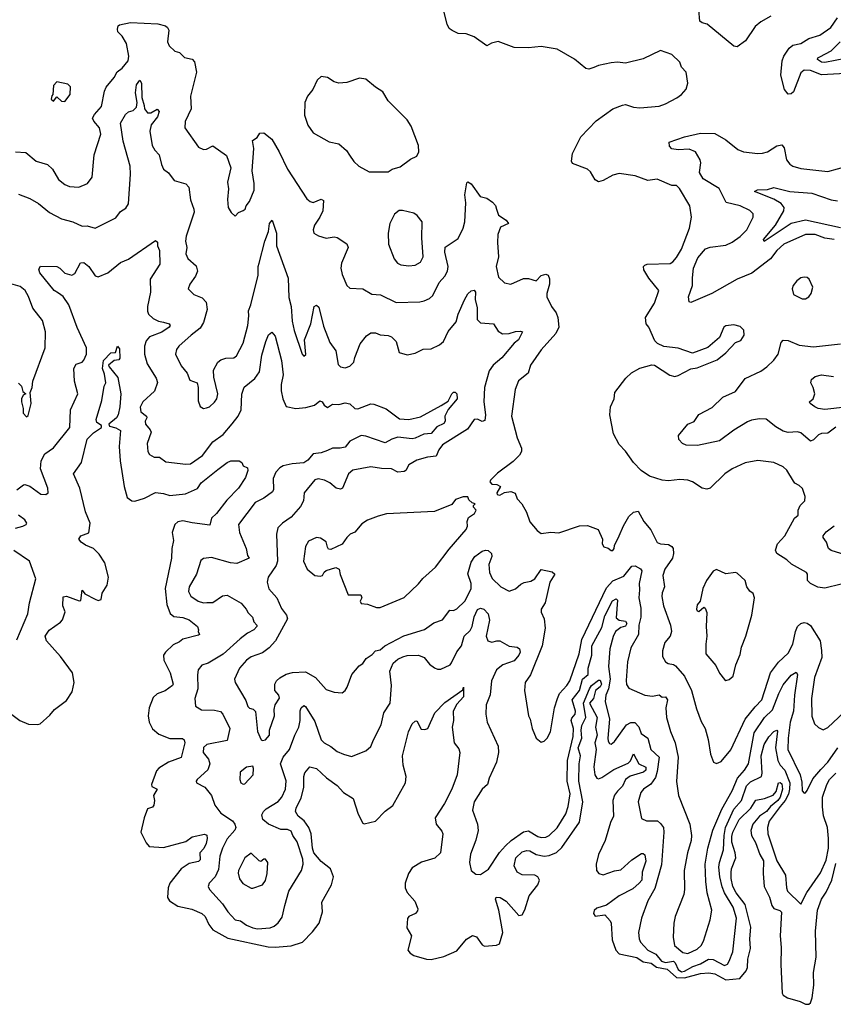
# Model space of a CAD drawing. Extents: x 2199565 to 2323334, y 894172 to 1018966.
# Tile 436 of 440: x 2310892 to 2315999, y 1008215 to 1014394. Entities that reach past the tile are written whole.
import ezdxf

# ---------------------------------------------------------------- set-up
doc = ezdxf.new("R2010")
doc.units = 0

msp = doc.modelspace()

# ---------------------------------------------------------------- linework, layer by layer
at = {"layer": '0CON10XD'}
for points in [[(2316048.7, 1010851.3), (2315945, 1010825.5), (2315902.5, 1010832.5), (2315855.6, 1010855.6), (2315836, 1010875), (2315836.5, 1010915), (2315830.8, 1010925), (2315736.4, 1010976.4), (2315708, 1011005), (2315644.5, 1011045), (2315635.6, 1011065), (2315647.8, 1011105), (2315695, 1011154.4), (2315754.6, 1011265.4), (2315778, 1011285), (2315779.2, 1011315), (2315790, 1011345), (2315821.1, 1011375), (2315822.3, 1011402.3), (2315805, 1011452.5), (2315785, 1011471.2), (2315756.7, 1011485), (2315748.6, 1011498.6), (2315706.8, 1011566.8), (2315685, 1011587.5), (2315625, 1011614.2), (2315525, 1011628.6), (2315445, 1011612.5), (2315364.5, 1011575.5), (2315317.5, 1011545), (2315225, 1011454.2), (2315205, 1011447.1), (2315176.7, 1011455), (2315115, 1011492.9), (2315085, 1011504.2), (2315035, 1011508.6), (2314965, 1011501.1), (2314924.6, 1011504.6), (2314845, 1011528.9), (2314792.9, 1011565), (2314745.2, 1011615.2), (2314695.3, 1011685.3), (2314655, 1011727.1), (2314618.8, 1011795), (2314595.6, 1011915), (2314600, 1011965), (2314624, 1012015), (2314626.7, 1012055), (2314696.6, 1012143.4), (2314732.5, 1012177.5), (2314785, 1012207.3), (2314858.8, 1012228.8), (2314875.5, 1012225.5), (2314972.4, 1012162.4), (2315005, 1012155.8), (2315025, 1012160.8), (2315105, 1012203.8), (2315145, 1012210), (2315269.7, 1012260.3), (2315325, 1012304.2), (2315385, 1012368), (2315418.8, 1012381.2), (2315440, 1012415), (2315438, 1012445), (2315415, 1012468), (2315375, 1012480), (2315325, 1012472.2), (2315310.8, 1012465), (2315285, 1012400), (2315212.3, 1012337.7), (2315115, 1012301.2), (2315025, 1012332), (2314935, 1012342.9), (2314895, 1012361.4), (2314878.8, 1012378.8), (2314841.1, 1012465), (2314825, 1012486), (2314820.5, 1012525), (2314876.4, 1012615), (2314903.1, 1012695), (2314841.1, 1012771.1), (2314810.6, 1012825), (2314807.5, 1012845), (2314815.6, 1012854.4), (2314831.2, 1012858.8), (2314975, 1012864.7), (2314992.2, 1012875), (2315015, 1012902.2), (2315045, 1012954.3), (2315096.5, 1013085), (2315109.1, 1013155), (2315097.8, 1013225), (2315032.5, 1013335), (2315015, 1013352.5), (2314985, 1013354.4), (2314892.7, 1013392.7), (2314835, 1013384.5), (2314754.6, 1013414.6), (2314655, 1013428.9), (2314615, 1013418.6), (2314555, 1013384.3), (2314525, 1013376.2), (2314505, 1013390), (2314475, 1013440), (2314455, 1013456.2), (2314361.4, 1013491.4), (2314355.9, 1013505.9), (2314360.8, 1013555), (2314415, 1013658), (2314511.4, 1013758.6), (2314616, 1013835), (2314675, 1013857.5), (2314695, 1013860.8), (2314745, 1013844.4), (2314785, 1013841.1), (2314905, 1013851.4), (2314945, 1013865.8), (2315017, 1013903), (2315046.7, 1013925), (2315075, 1013957.5), (2315086.2, 1013995), (2315076, 1014065), (2315046.7, 1014095), (2315035, 1014127.5), (2314985.8, 1014175.8), (2314915, 1014200), (2314805, 1014148), (2314695, 1014121.2), (2314645, 1014127.5), (2314605, 1014124.2), (2314525, 1014107.5), (2314496.7, 1014093.3), (2314465, 1014082.5), (2314445, 1014088.6), (2314375, 1014145.6), (2314265, 1014209.4), (2314165, 1014226.2), (2314085, 1014216.4), (2313995, 1014219.2), (2313895, 1014257.1), (2313854.2, 1014245.8), (2313825, 1014230), (2313745, 1014285.8), (2313695, 1014304.3), (2313645, 1014307.1), (2313605.5, 1014325.5), (2313588.3, 1014338.3), (2313576, 1014365), (2313538, 1014515)], [(2315606, 1014416), (2315545, 1014381.1), (2315508.1, 1014351.9), (2315448.1, 1014261.9), (2315395, 1014222.9), (2315375, 1014228), (2315206.6, 1014366.6), (2315175, 1014374.2), (2315160.8, 1014385), (2315155.7, 1014455)], [(2316075, 1014057.1), (2315925, 1014048.3), (2315855, 1014075.4), (2315815, 1014076.2), (2315795, 1014060.8), (2315749.4, 1013940.6), (2315735, 1013927.8), (2315715, 1013925.6), (2315691.5, 1013955), (2315669.7, 1014045), (2315677.9, 1014135), (2315687.8, 1014165), (2315721.2, 1014215), (2315745, 1014234), (2315795, 1014244.7), (2315845, 1014275.4), (2315915, 1014296.7), (2315983.1, 1014345), (2316026, 1014405)], [(2310865.6, 1013564.4), (2310929.7, 1013559.7), (2310995, 1013507.1), (2311066, 1013486), (2311098.6, 1013455), (2311135, 1013391.2), (2311175, 1013359.2), (2311205, 1013348.1), (2311263.2, 1013343.2), (2311317.5, 1013365), (2311347.5, 1013405), (2311359.5, 1013545), (2311401.2, 1013675), (2311392.1, 1013715), (2311356.6, 1013756.6), (2311349.5, 1013775), (2311361.9, 1013798.1), (2311405, 1013848.6), (2311424.7, 1013945.3), (2311435, 1013970), (2311485, 1014030.8), (2311503.6, 1014066.4), (2311535, 1014090.4), (2311572.5, 1014135), (2311576.3, 1014165), (2311561.9, 1014245), (2311535, 1014290), (2311508, 1014318), (2311505.8, 1014335), (2311510, 1014355), (2311518.6, 1014361.4), (2311587, 1014377), (2311758.7, 1014368.7), (2311807.5, 1014355), (2311820.6, 1014345), (2311827.8, 1014327.8), (2311820, 1014255), (2311829.8, 1014229.8), (2311865, 1014196), (2311895, 1014188), (2311926.8, 1014156.8), (2311975, 1014145.8), (2311990, 1014130), (2312001.8, 1014065), (2311963.5, 1013915), (2311968.4, 1013835), (2311930.6, 1013755), (2311929.2, 1013715), (2312015, 1013593.8), (2312045, 1013580), (2312065, 1013580.8), (2312105, 1013602.9), (2312190.8, 1013540.8), (2312218, 1013465), (2312196.2, 1013375), (2312202.3, 1013332.3), (2312196.2, 1013265), (2312201.2, 1013215), (2312220, 1013185), (2312245, 1013160), (2312265.9, 1013184.1), (2312295, 1013196.7), (2312306.7, 1013205), (2312313.3, 1013225), (2312335, 1013253.3), (2312363.9, 1013323.9), (2312364.2, 1013365), (2312351.4, 1013445), (2312361.2, 1013585), (2312353.8, 1013635), (2312382.5, 1013655), (2312398.8, 1013681.2), (2312425, 1013684), (2312475.5, 1013645), (2312521.5, 1013565), (2312572.2, 1013455), (2312695, 1013270), (2312715, 1013253.1), (2312735, 1013246.9), (2312785, 1013267.1), (2312798.9, 1013258.9), (2312794.3, 1013195), (2312775, 1013154.2), (2312741.4, 1013105), (2312733.3, 1013075), (2312737.5, 1013055), (2312767.5, 1013037.5), (2312815, 1013022.5), (2312865, 1013032), (2312885, 1013028), (2312945, 1012988), (2312952.9, 1012965), (2312911.8, 1012865)], [(2316075, 1014149.8), (2315945, 1014125.3), (2315925, 1014128), (2315899.4, 1014145), (2315900.8, 1014155), (2315915, 1014161.5), (2315985, 1014198.1), (2316042.5, 1014255)], [(2313085, 1013438.8), (2313205, 1013440), (2313230, 1013455), (2313279.7, 1013470.3), (2313345, 1013518.8), (2313385, 1013536.7), (2313398, 1013565), (2313396.2, 1013605), (2313350, 1013725), (2313325, 1013766.2), (2313205.8, 1013885), (2313172.1, 1013942.1), (2313125, 1013971.2), (2313065, 1014020), (2313025, 1014026), (2312945, 1014000.8), (2312895, 1013995.7), (2312865, 1014004.4), (2312825, 1014030.8), (2312785, 1014037.5), (2312759.2, 1014015), (2312732, 1013955), (2312697.5, 1013915), (2312681.4, 1013875), (2312678.6, 1013795), (2312701.1, 1013731.1), (2312735, 1013683.3), (2312835, 1013626.7), (2312895.7, 1013615.7), (2312942.7, 1013572.7), (2312963, 1013543), (2312988.8, 1013505), (2313020, 1013475), (2313085, 1013438.8)], [(2310885, 1013298), (2310955, 1013272.5), (2311009.5, 1013239.5), (2311079.4, 1013185), (2311154.3, 1013144.3), (2311225, 1013125.6), (2311285, 1013098.6), (2311315, 1013100), (2311365, 1013085.7), (2311495, 1013149.5), (2311525, 1013189.5), (2311558.9, 1013211.1), (2311575, 1013238.8), (2311588.4, 1013425), (2311584.7, 1013474.7), (2311541.5, 1013631.5), (2311524.4, 1013745), (2311555, 1013798.8), (2311575, 1013815.8), (2311605, 1013823.3), (2311625, 1013846), (2311629.2, 1013875), (2311618.7, 1013935), (2311625.3, 1013985), (2311645, 1014013.5), (2311657.1, 1013995), (2311657.6, 1013905), (2311672.2, 1013855), (2311675.9, 1013835), (2311695, 1013808.8), (2311715, 1013810.3), (2311755, 1013833.1), (2311768.3, 1013818.3), (2311757.5, 1013785), (2311717.5, 1013735), (2311708.8, 1013695), (2311722.9, 1013605), (2311739.3, 1013575), (2311767.5, 1013545), (2311781.5, 1013485), (2311795, 1013456), (2311825, 1013432), (2311860.8, 1013385), (2311934.6, 1013364.6), (2311953.4, 1013343.4), (2311963.5, 1013263.5), (2311985.6, 1013205.6), (2311986.8, 1013186.8), (2311936.4, 1013035), (2311933.5, 1013005), (2311941.1, 1012965), (2311935.6, 1012925), (2311946.9, 1012895), (2311998.6, 1012848.6), (2312007.8, 1012815), (2311996.4, 1012783.6), (2311959.2, 1012735), (2311950, 1012705), (2311985, 1012668.6), (2312037.9, 1012647.9), (2312061.7, 1012621.7), (2312067.9, 1012575), (2312045.8, 1012494.2), (2312025, 1012457.3), (2311967.8, 1012415), (2311890, 1012345), (2311875.6, 1012324.4), (2311870.6, 1012295), (2311905, 1012221.2), (2311944, 1012175), (2311960.9, 1012130.9), (2312005.9, 1012115.9), (2312012.5, 1012085), (2312011.2, 1012001.2), (2312025.7, 1011965.7), (2312045, 1011953.8), (2312065, 1011958), (2312082.5, 1011965), (2312115, 1011993.8), (2312129.2, 1012015), (2312135.7, 1012045), (2312110.7, 1012150.7), (2312108.9, 1012195), (2312136.2, 1012243.8), (2312155, 1012258.6), (2312185, 1012269.4), (2312235, 1012272.5), (2312253.8, 1012285), (2312295.6, 1012365), (2312324.6, 1012475), (2312330.5, 1012535), (2312327.1, 1012567.1), (2312343.6, 1012605), (2312388.9, 1012791.1), (2312388, 1012845), (2312394.6, 1012865), (2312430.6, 1013005), (2312454.6, 1013065.4), (2312460.6, 1013115), (2312476.7, 1013135), (2312502.9, 1013055), (2312503.8, 1012975), (2312577.3, 1012772.7), (2312580.7, 1012650.7), (2312595.3, 1012595), (2312603, 1012503), (2312615, 1012443.3), (2312664.3, 1012295), (2312675, 1012283.3), (2312687.5, 1012292.5), (2312678.6, 1012385), (2312719.2, 1012485), (2312740.9, 1012595), (2312755, 1012603.1), (2312768.9, 1012588.9), (2312798.3, 1012471.7), (2312838.3, 1012368.3), (2312875.4, 1012315), (2312890.8, 1012230.8), (2312905.7, 1012215.7), (2312935, 1012209.2), (2312965, 1012219.2), (2312990, 1012245), (2312995.8, 1012275), (2313029.8, 1012360.2), (2313069.1, 1012410.9), (2313095, 1012428), (2313125, 1012429.2), (2313155, 1012415.7), (2313205, 1012412.5), (2313225, 1012404), (2313254.5, 1012374.5), (2313273.8, 1012305), (2313325, 1012290), (2313375, 1012301.1), (2313425, 1012326.5), (2313475, 1012328.5), (2313526.7, 1012353.3), (2313551.1, 1012375), (2313582.4, 1012437.6), (2313631.9, 1012498.1), (2313643.2, 1012546.8), (2313684, 1012636), (2313705, 1012673.3), (2313725, 1012693.3), (2313745, 1012696), (2313752, 1012685), (2313751.1, 1012638.9), (2313763.2, 1012585), (2313763.3, 1012513.3), (2313785, 1012491.4), (2313865, 1012485.8), (2313895, 1012438.8), (2313921.7, 1012421.7), (2313965, 1012425.5), (2314005, 1012437.9), (2314035, 1012440), (2314047.5, 1012435), (2314022.9, 1012385), (2313995, 1012363.3), (2313917.6, 1012272.4), (2313864.2, 1012225), (2313839.5, 1012190.5), (2313809.1, 1012085), (2313804.6, 1011995.4), (2313814.7, 1011915), (2313810.7, 1011879.3), (2313795, 1011873.3), (2313765, 1011886.7), (2313745, 1011884.2), (2313701.9, 1011825), (2313546.2, 1011725), (2313523.8, 1011695), (2313505.7, 1011654.3), (2313451.9, 1011648.1), (2313385, 1011630.4), (2313335, 1011601.4), (2313315.7, 1011565), (2313305, 1011557.8), (2313265, 1011554.6), (2313225, 1011575.4), (2313162, 1011578), (2313095, 1011588.8), (2312982.6, 1011567.4), (2312956.3, 1011543.6), (2312918.1, 1011455), (2312905, 1011447.1), (2312878.8, 1011455), (2312838.3, 1011488.3), (2312805, 1011504.5), (2312765, 1011511.8), (2312745, 1011505.4), (2312677.5, 1011425), (2312672.3, 1011375), (2312655, 1011340), (2312595, 1011272.2), (2312541.4, 1011235), (2312512.9, 1011205), (2312503.5, 1011165), (2312510.3, 1010995), (2312501.5, 1010968.5), (2312451.9, 1010895), (2312445.7, 1010865), (2312455, 1010823.3), (2312505, 1010766), (2312535, 1010698.8), (2312567, 1010657), (2312572, 1010635), (2312497.3, 1010495), (2312457.9, 1010452.1), (2312415, 1010420.5), (2312344.7, 1010395.3), (2312315, 1010374.3), (2312271.8, 1010325), (2312239.4, 1010255), (2312244.5, 1010234.5), (2312311.4, 1010121.4), (2312324, 1010084), (2312334, 1010074), (2312357.6, 1010067.6), (2312371.8, 1010051.8), (2312385, 1009927.5), (2312407.5, 1009875), (2312415, 1009870), (2312435, 1009873.8), (2312460.6, 1009905), (2312459.2, 1009935), (2312491.2, 1010025), (2312488.8, 1010065), (2312495.9, 1010094.1), (2312523.6, 1010136.4), (2312519.2, 1010155), (2312492.9, 1010185), (2312492.5, 1010225), (2312503.6, 1010245), (2312525, 1010263.8), (2312565, 1010286.4), (2312605, 1010297.9), (2312685, 1010301.3), (2312747.8, 1010265), (2312815, 1010190), (2312865, 1010173.8), (2312915, 1010170), (2312935, 1010183.3), (2312948, 1010205), (2312976, 1010285), (2313021.9, 1010338.1), (2313045, 1010353.8), (2313066, 1010385), (2313105, 1010409.4), (2313125, 1010432.5), (2313155, 1010439.2), (2313183.8, 1010465), (2313302.5, 1010527.5), (2313432.7, 1010567.3), (2313491.7, 1010608.3), (2313545, 1010628.8), (2313591.7, 1010688.3), (2313615, 1010686), (2313635, 1010695.8), (2313685.6, 1010745), (2313726.8, 1010823.2), (2313726.4, 1010855), (2313705.5, 1010915.5), (2313725, 1010990), (2313748.5, 1011025), (2313795, 1011059.2), (2313815, 1011065.5), (2313832.9, 1011062.9), (2313853.4, 1011043.4), (2313855.6, 1011025), (2313836.4, 1010975), (2313840.4, 1010925), (2313857.7, 1010887.7), (2313911.4, 1010835), (2313965, 1010806.7), (2314005, 1010822.5), (2314037.5, 1010852.5), (2314058.9, 1010861.1), (2314099.5, 1010870.5), (2314125.3, 1010884.7), (2314165, 1010943.3), (2314235, 1010930), (2314251.8, 1010915), (2314218.9, 1010865), (2314191.2, 1010735), (2314165.5, 1010694.5), (2314165.6, 1010675), (2314183.5, 1010635), (2314190.4, 1010575), (2314171.8, 1010465), (2314097.8, 1010282.2), (2314065.6, 1010235), (2314061.4, 1010185), (2314085.5, 1010025.5), (2314095.6, 1010005), (2314108.6, 1009945), (2314134.3, 1009884.3), (2314165, 1009860), (2314185, 1009866.7), (2314203.8, 1009885), (2314222.9, 1009925), (2314248.6, 1010075), (2314266.8, 1010133.2), (2314279.4, 1010165), (2314325.4, 1010215), (2314344.6, 1010245), (2314403.4, 1010415), (2314420.5, 1010505), (2314575, 1010828.2), (2314615, 1010873.5), (2314685, 1010901.5), (2314735, 1010965.5), (2314755, 1010966.5), (2314787.8, 1010947.8), (2314796.7, 1010935), (2314779.7, 1010855), (2314783.4, 1010815), (2314778.7, 1010765), (2314790.8, 1010700.8), (2314791.1, 1010645), (2314779.1, 1010595), (2314776.1, 1010535), (2314727.3, 1010452.7), (2314707.8, 1010365), (2314698, 1010248), (2314701.5, 1010221.5), (2314715, 1010198.8), (2314815, 1010154.5), (2314865, 1010149.1), (2314905, 1010156.4), (2314925, 1010142.5), (2314945, 1010144.2), (2314957.5, 1010125), (2314947.7, 1010075), (2314951.2, 1010015), (2314976.7, 1009926.7), (2315006.2, 1009855), (2315025.3, 1009765.3), (2315013.8, 1009613.8), (2315026.7, 1009525), (2315098.2, 1009345), (2315109.5, 1009275), (2315107.4, 1009242.6), (2315083.3, 1009165), (2315063.6, 1009055), (2315065.5, 1008935), (2315060.5, 1008905), (2315006.7, 1008765), (2314998.9, 1008725), (2314993, 1008637), (2315003.1, 1008585), (2315055, 1008540.9), (2315085, 1008533.8), (2315145, 1008560.5), (2315169.5, 1008585), (2315185, 1008612), (2315225.9, 1008744.1), (2315236, 1008805), (2315206.2, 1008915), (2315198.9, 1008985), (2315195.3, 1009095), (2315210.8, 1009195), (2315242, 1009308), (2315299.9, 1009440.1), (2315363.8, 1009555), (2315397.8, 1009635), (2315441.8, 1009685)], [(2311175, 1013881.2), (2311208.8, 1013925), (2311211.7, 1013971.7), (2311195, 1013990), (2311125, 1014003.3), (2311105, 1013980), (2311100, 1013925), (2311093, 1013917), (2311090, 1013895), (2311105, 1013882.5), (2311125, 1013910), (2311155, 1013883.3), (2311175, 1013881.2)], [(2316005, 1013015.3), (2315945, 1013021.9), (2315885, 1013046.3), (2315825.3, 1013045.3), (2315688.2, 1012985), (2315645, 1012944.5), (2315605, 1012892.9), (2315486.6, 1012803.4), (2315395.8, 1012765), (2315235.7, 1012675), (2315105, 1012620), (2315094.1, 1012624.1), (2315089.2, 1012655), (2315115.8, 1012725.8), (2315114.4, 1012774.4), (2315121.8, 1012835), (2315149.5, 1012900.5), (2315196.2, 1012955), (2315225, 1012965.6), (2315325, 1012978.8), (2315365, 1012998.2), (2315415, 1013033.4), (2315456.8, 1013075), (2315495.6, 1013155), (2315495.6, 1013175), (2315475, 1013196.2), (2315414.2, 1013225), (2315327.3, 1013247.3), (2315282.5, 1013335), (2315181.2, 1013395), (2315159.6, 1013435), (2315167.7, 1013495), (2315164, 1013514), (2315133.3, 1013565), (2315095, 1013581.1), (2315025, 1013576.5), (2314985, 1013584.2), (2314971.2, 1013601.2), (2314968.8, 1013625), (2315065, 1013658.5), (2315165, 1013681.9), (2315255, 1013678.8), (2315325, 1013640.6), (2315399.8, 1013579.8), (2315434.3, 1013565.7), (2315525, 1013554.6), (2315555, 1013557.3), (2315585, 1013564.5), (2315645, 1013603.1), (2315675, 1013609.2), (2315689.8, 1013589.8), (2315705, 1013513.8), (2315725, 1013487.5), (2315745, 1013474.5), (2315795, 1013459.5), (2315965, 1013442.2), (2316085, 1013475.5)], [(2312911.8, 1012865), (2312908.2, 1012835), (2312916.5, 1012795), (2312945, 1012726.7), (2312965, 1012708.8), (2313045, 1012705.8), (2313101.3, 1012671.3), (2313156.4, 1012666.4), (2313255, 1012620), (2313402.7, 1012622.7), (2313430.9, 1012629.1), (2313463.8, 1012645), (2313485, 1012664), (2313524.5, 1012745), (2313561.1, 1012785), (2313577.8, 1012815), (2313581.1, 1012845), (2313559.6, 1012935), (2313562.9, 1012967.1), (2313645, 1013021.4), (2313675.4, 1013085), (2313685.5, 1013125), (2313691.6, 1013245), (2313685.4, 1013295), (2313698.8, 1013371.2), (2313705, 1013375.7), (2313725, 1013362.9), (2313781.4, 1013285), (2313825, 1013272.9), (2313859.5, 1013249.5), (2313878.5, 1013228.5), (2313884.2, 1013205.8), (2313897.8, 1013167.8), (2313946, 1013135), (2313960, 1013115), (2313908.9, 1013091.1), (2313892.7, 1013045), (2313890.4, 1012995), (2313898.2, 1012905), (2313883.4, 1012845), (2313897.9, 1012777.9), (2313935, 1012742.9), (2313975, 1012733.3), (2314055, 1012770), (2314085, 1012770), (2314134.2, 1012755.8), (2314165, 1012788.6), (2314195, 1012796.2), (2314210, 1012790), (2314217.8, 1012767.8), (2314218.1, 1012735), (2314200.5, 1012675), (2314201.5, 1012655), (2314230, 1012595), (2314260, 1012555), (2314269.6, 1012525), (2314275.6, 1012465), (2314257.3, 1012425), (2314165, 1012322.2), (2314097.7, 1012225), (2314082.9, 1012175), (2314023.4, 1012126.6), (2314002.7, 1012072.7), (2313978.1, 1011905), (2314015, 1011770), (2314041.4, 1011705), (2314042.5, 1011685), (2314029.3, 1011660.7), (2313988.9, 1011621.1), (2313891.2, 1011548.8), (2313847.5, 1011505), (2313843, 1011493), (2313855, 1011480), (2313886.4, 1011476.4), (2313910, 1011465), (2313887.5, 1011425), (2313890, 1011415), (2313905, 1011410), (2313935, 1011427.5), (2313975, 1011433.3), (2314001.7, 1011421.7), (2314015, 1011387.5), (2314044, 1011355), (2314072.7, 1011302.7), (2314095, 1011242.5), (2314139.1, 1011189.1), (2314165, 1011169.2), (2314225, 1011176.9), (2314275, 1011172.9), (2314405, 1011218.6), (2314455, 1011218.8), (2314523.9, 1011193.9), (2314550, 1011135), (2314547.5, 1011105), (2314557.5, 1011085), (2314585, 1011077.5), (2314605, 1011063.3), (2314615, 1011063.3), (2314623.3, 1011075), (2314625.8, 1011095), (2314655.5, 1011154.5), (2314682.1, 1011217.9), (2314715, 1011276), (2314745, 1011304.2), (2314775, 1011308.8), (2314810, 1011245), (2314852.7, 1011192.7), (2314893.8, 1011113.8), (2314915, 1011105.5), (2314965, 1011100), (2314985, 1011088.1), (2314992.9, 1011075), (2314996.7, 1011045), (2314988.7, 1011015), (2314940.6, 1010945), (2314928.6, 1010905), (2314940, 1010835), (2314923.8, 1010796.2), (2314922.7, 1010775), (2314933.8, 1010715), (2314977.1, 1010595), (2314983.9, 1010555), (2314974.7, 1010525.3), (2314941.1, 1010485), (2314927.6, 1010432.4), (2314927.6, 1010397.6), (2314946, 1010365), (2314962.9, 1010352.9), (2314995, 1010347.8), (2315009.1, 1010339.1), (2315064.6, 1010274.6), (2315109.5, 1010185), (2315139.8, 1010069.8), (2315169.8, 1009989.8), (2315194.3, 1009945), (2315214.1, 1009875.9), (2315228.8, 1009785), (2315247.5, 1009735), (2315265, 1009726.7), (2315295, 1009738), (2315355, 1009812), (2315445, 1010004.4), (2315507.7, 1010082.3), (2315550.7, 1010125), (2315604.3, 1010295.7), (2315655, 1010363.1), (2315715, 1010418.1), (2315745.4, 1010475), (2315761.5, 1010555), (2315775, 1010585.6), (2315796, 1010605), (2315815, 1010611.5), (2315835, 1010606.4), (2315855, 1010591.5), (2315915.4, 1010495), (2315925.7, 1010435.7), (2315927.7, 1010392.3), (2315880.9, 1010265), (2315861.8, 1010135), (2315863.4, 1010023.4), (2315880.8, 1009975), (2315905, 1009952), (2315935, 1009938), (2315965, 1009952), (2316101.2, 1010078.8)], [(2316045, 1013087.8), (2315825, 1013135.2), (2315735, 1013114.1), (2315565, 1013001.1), (2315561.5, 1013015), (2315635.4, 1013105), (2315687.7, 1013195), (2315689.6, 1013215), (2315670.7, 1013240.7), (2315625, 1013268.5), (2315503.8, 1013315), (2315523.3, 1013326.7), (2315585, 1013328.8), (2315625, 1013340.3), (2315725, 1013316.7), (2315865, 1013306.2), (2315985, 1013263.9), (2316025, 1013256.7)], [(2313335, 1012849.4), (2313375, 1012854.4), (2313407.2, 1012872.8), (2313423.6, 1012906.4), (2313416.7, 1013025), (2313419.2, 1013125), (2313386, 1013165), (2313365, 1013180), (2313295, 1013197.5), (2313274.3, 1013195.7), (2313245, 1013172.5), (2313214.2, 1013115), (2313205.8, 1013055), (2313207.5, 1012985), (2313243, 1012893), (2313264, 1012865), (2313285, 1012855.7), (2313335, 1012849.4)], [(2310875, 1011443.5), (2310915, 1011475.6), (2310925, 1011476.9), (2310955, 1011465.8), (2311025, 1011416.2), (2311055, 1011414.3), (2311070, 1011425), (2311068.8, 1011455), (2311023.4, 1011575), (2311026.7, 1011625), (2311049.9, 1011670.1), (2311105, 1011708.2), (2311206.1, 1011833.9), (2311210, 1011945), (2311256.9, 1012045), (2311236.5, 1012125), (2311231.8, 1012205), (2311247.2, 1012232.8), (2311284.5, 1012245.5), (2311295, 1012257.5), (2311310.8, 1012295), (2311310.9, 1012335), (2311252.7, 1012462.7), (2311201.1, 1012605), (2311165, 1012657.1), (2311135, 1012678.5), (2311108.5, 1012695), (2311018, 1012805), (2311011.7, 1012828.3), (2311023.5, 1012846.5), (2311125, 1012845.5), (2311144.3, 1012835), (2311175, 1012803.3), (2311219.1, 1012790.9), (2311238.8, 1012801.2), (2311272.9, 1012867.1), (2311295, 1012870), (2311325, 1012844.3), (2311365, 1012786.2), (2311385, 1012780.8), (2311445, 1012805.8), (2311525, 1012870), (2311575, 1012891.2), (2311745, 1013008.8), (2311757.7, 1012997.7), (2311757.5, 1012975), (2311770.5, 1012945), (2311770.7, 1012859.3), (2311710.4, 1012765), (2311712.1, 1012685), (2311693.7, 1012595), (2311693.3, 1012565), (2311699.5, 1012545), (2311729.6, 1012519.6), (2311762.8, 1012502.8), (2311794.6, 1012495.4), (2311830, 1012485), (2311835.8, 1012475), (2311831.1, 1012465), (2311785, 1012432), (2311707, 1012403), (2311685, 1012378), (2311674.5, 1012345), (2311675.6, 1012295), (2311691.5, 1012235), (2311747.5, 1012145), (2311756.3, 1012116.3), (2311737.4, 1012062.6), (2311664.7, 1011995.3), (2311647.6, 1011962.4), (2311652.4, 1011932.4), (2311687.5, 1011905), (2311690.8, 1011895), (2311680.5, 1011875), (2311680.9, 1011855), (2311710.6, 1011820.6), (2311716.8, 1011805), (2311691.1, 1011735), (2311696.2, 1011685), (2311705.9, 1011665.9), (2311735, 1011648.6), (2311769.6, 1011649.6), (2311809.7, 1011619.7), (2311934.5, 1011604.5), (2311965, 1011606.9), (2312040.3, 1011659.7), (2312105, 1011744.5), (2312169.5, 1011790.5), (2312225, 1011858.2), (2312263.8, 1011905), (2312282, 1011945), (2312286.1, 1012043.9), (2312301.7, 1012088.3), (2312367.2, 1012142.8), (2312396.4, 1012185), (2312411.8, 1012288.2), (2312436.2, 1012373.8), (2312453.7, 1012416.3), (2312475, 1012433.8), (2312495, 1012408.8), (2312536.1, 1012255), (2312546.6, 1012165), (2312533.8, 1012105), (2312534, 1012065), (2312543.2, 1012015), (2312565, 1011967.5), (2312625, 1011954.2), (2312688.8, 1011961.2), (2312742, 1011975), (2312775, 1012002), (2312790, 1011995), (2312802.5, 1011975), (2312825, 1011960), (2312855, 1011981.2), (2312895, 1011978.1), (2312935, 1011990.5), (2312963.5, 1011983.5), (2312994.6, 1011954.6), (2313015, 1011952.2), (2313095, 1011982.5), (2313115, 1011982), (2313192.4, 1011952.4), (2313275, 1011888.2), (2313335, 1011884.7), (2313408.4, 1011901.6), (2313538.1, 1011971.9), (2313580.8, 1011999.2), (2313605, 1012046), (2313615, 1012056), (2313625, 1012056.2), (2313635.7, 1012045.7), (2313636.9, 1012015), (2313581.3, 1011948.7), (2313561.5, 1011905), (2313562.9, 1011875), (2313555, 1011859.6), (2313510.3, 1011839.7), (2313475, 1011797.1), (2313427.8, 1011792.2), (2313375, 1011767.4), (2313354.4, 1011764.4), (2313265, 1011774.3), (2313227.8, 1011762.2), (2313185, 1011738.2), (2313065, 1011780), (2313035, 1011784), (2312965, 1011748.5), (2312935, 1011711.1), (2312904.3, 1011704.3), (2312855, 1011705.9), (2312825, 1011690.9), (2312785, 1011675.5), (2312735, 1011669.1), (2312699.8, 1011630.2), (2312675, 1011613.5), (2312603, 1011607), (2312545, 1011593.5), (2312525, 1011582.2), (2312498.8, 1011555), (2312482.9, 1011515), (2312484.6, 1011445), (2312479.2, 1011430.9), (2312425, 1011391.1), (2312369.2, 1011365), (2312264.5, 1011225), (2312271.2, 1011175), (2312314.4, 1011074.4), (2312321.9, 1011031.9), (2312333.3, 1011015), (2312255, 1010981.5), (2312215, 1010984.5), (2312095, 1011019.2), (2312045, 1011012), (2312029.7, 1011000.3), (2312001.9, 1010915), (2311955.8, 1010835), (2311951.4, 1010805), (2311965.8, 1010775.8), (2312011.2, 1010745), (2312045, 1010734.3), (2312067.3, 1010737.3), (2312105, 1010737.1), (2312165, 1010779.4), (2312195, 1010782.5), (2312281.5, 1010731.5), (2312314.3, 1010695), (2312325, 1010672.5), (2312354.2, 1010645), (2312362.5, 1010615), (2312380, 1010595), (2312380, 1010585), (2312361.2, 1010565), (2312322.2, 1010545), (2312275, 1010508.2), (2312168.5, 1010411.5), (2312075, 1010355.6), (2312035, 1010342.9), (2312012.2, 1010315), (2312007.2, 1010282.8), (2312010, 1010195), (2311991.9, 1010135), (2311996.2, 1010085), (2312033.8, 1010063.8), (2312115, 1010061.2), (2312152.7, 1010052.7), (2312166.5, 1010036.5), (2312211.1, 1009945), (2312195, 1009871.2), (2312066.7, 1009845), (2312045, 1009825.8), (2312044.5, 1009795), (2312076.1, 1009753.9), (2312084.6, 1009725), (2312073.4, 1009686.6), (2312006.2, 1009625), (2312000, 1009615), (2312002.5, 1009605), (2312055, 1009577.1), (2312096.7, 1009525), (2312117.8, 1009465), (2312153.8, 1009415), (2312226.9, 1009366.9), (2312243.2, 1009345), (2312248.8, 1009325), (2312243.2, 1009306.8), (2312195, 1009252.5), (2312165.3, 1009195), (2312148.8, 1009145), (2312140, 1009060), (2312117.9, 1009015), (2312081.4, 1008975), (2312075.8, 1008955), (2312082.5, 1008935), (2312165.4, 1008845), (2312198.7, 1008795), (2312245, 1008745.6), (2312278, 1008738), (2312315, 1008710.8), (2312355.5, 1008694.5), (2312385, 1008689.5), (2312465, 1008694.5), (2312490, 1008705), (2312514, 1008726), (2312538.9, 1008761.1), (2312555.4, 1008835)], [(2310885, 1012112.5), (2310902.5, 1012095), (2310911.2, 1012061.2), (2310930, 1012045), (2310913, 1012037), (2310903.3, 1012015), (2310903.6, 1011996.4), (2310913.3, 1011955), (2310913.3, 1011925), (2310935, 1011902.5), (2310945, 1011910), (2310963.3, 1011985), (2310957.5, 1012055), (2310970, 1012085), (2310974, 1012125), (2311052.2, 1012335), (2311054.4, 1012434.4), (2311035.6, 1012505.6), (2310974.5, 1012584.5), (2310947.8, 1012657.8), (2310925.4, 1012695.4), (2310895, 1012719.5), (2310835.3, 1012735.3)], [(2315825, 1012642.5), (2315845.9, 1012654.1), (2315860, 1012675), (2315870, 1012715), (2315846.4, 1012766.4), (2315835, 1012776.7), (2315815, 1012778.8), (2315795, 1012773.3), (2315770, 1012755), (2315746.2, 1012725), (2315741.2, 1012705), (2315750, 1012670), (2315803, 1012643), (2315825, 1012642.5)], [(2316015, 1011836.5), (2315965, 1011799.5), (2315925, 1011796.2), (2315905, 1011788.5), (2315875, 1011758.1), (2315855, 1011749.4), (2315795, 1011801.8), (2315775, 1011807.1), (2315715, 1011804), (2315685, 1011811.3), (2315638.7, 1011838.7), (2315576.8, 1011886.8), (2315535, 1011889.7), (2315485, 1011881.6), (2315459.3, 1011870.7), (2315375, 1011818.5), (2315285, 1011751.1), (2315147.3, 1011722.7), (2315075, 1011724.3), (2315052.5, 1011735), (2315028.8, 1011758.8), (2315026.2, 1011783.8), (2315086.7, 1011855), (2315125, 1011873.3), (2315155, 1011916.7), (2315239.1, 1011960.9), (2315305.6, 1012024.4), (2315385, 1012060.6), (2315445, 1012141.4), (2315545, 1012188.2), (2315581.9, 1012215), (2315625, 1012256.9), (2315652.7, 1012295), (2315672.4, 1012367.6), (2315685, 1012382), (2315715, 1012381.5), (2315785, 1012350.5), (2315875, 1012341.1), (2316045, 1012359.2)], [(2310835, 1010039.4), (2310892.5, 1009995), (2310946.7, 1009973.3), (2311005, 1009970.4), (2311020.8, 1009975), (2311080.6, 1010029.4), (2311110, 1010065), (2311185, 1010121.9), (2311222.2, 1010175), (2311234.6, 1010235), (2311223.8, 1010295), (2311147.3, 1010397.3), (2311059.2, 1010495), (2311052.8, 1010525), (2311076.4, 1010563.6), (2311147.4, 1010612.6), (2311161.2, 1010628.8), (2311177.6, 1010677.6), (2311161.9, 1010715), (2311165, 1010772.5), (2311185, 1010776.7), (2311265, 1010746.7), (2311275, 1010750), (2311285, 1010813.8), (2311300.8, 1010790.8), (2311365, 1010756.9), (2311385, 1010748.9), (2311402.5, 1010755), (2311409.2, 1010795), (2311440.5, 1010845), (2311448.5, 1010895), (2311426.5, 1010985), (2311390.9, 1011040.9), (2311355.6, 1011075), (2311305, 1011097.3), (2311277.5, 1011115), (2311263, 1011133), (2311276.7, 1011155), (2311325, 1011174.2), (2311334, 1011234), (2311304.6, 1011305), (2311268.4, 1011455), (2311228.8, 1011545), (2311279.5, 1011615), (2311315, 1011762.5), (2311355, 1011800.9), (2311405.9, 1011835), (2311405, 1011847.5), (2311376.2, 1011866.2), (2311372.1, 1011885), (2311408.2, 1012005), (2311421.9, 1012095), (2311432, 1012115), (2311425, 1012170), (2311412, 1012205), (2311417.5, 1012255), (2311465, 1012302.5), (2311494.3, 1012305.7), (2311505, 1012345.7), (2311517.5, 1012327.5), (2311520.8, 1012269.2), (2311515, 1012260), (2311484, 1012256), (2311450, 1012225), (2311452.5, 1012215), (2311508.6, 1012148.6), (2311526.8, 1012045), (2311521.2, 1011965), (2311510.4, 1011915), (2311499.1, 1011895), (2311451.8, 1011855), (2311455, 1011842.1), (2311495, 1011833.4), (2311525.6, 1011815), (2311515.3, 1011714.7), (2311522.5, 1011625), (2311547.7, 1011465), (2311567.1, 1011395), (2311595, 1011375.4), (2311615, 1011371.8), (2311675, 1011391.6), (2311745, 1011426.9), (2311795, 1011421.1), (2311835, 1011408.2), (2311932.1, 1011417.9), (2312008.1, 1011451.9), (2312031.7, 1011488.3), (2312135, 1011572.2), (2312195, 1011615.8), (2312217.5, 1011625), (2312270, 1011625), (2312286.7, 1011615), (2312294, 1011594), (2312322, 1011582), (2312322.9, 1011565), (2312309.1, 1011520.9), (2312265.7, 1011455), (2312191.2, 1011378.8), (2312127.7, 1011295), (2312095.4, 1011265), (2312085, 1011222.2), (2311975, 1011235.5), (2311915, 1011250), (2311885, 1011243.1), (2311865, 1011226.2), (2311850, 1011175), (2311856.5, 1011125), (2311846.9, 1011075), (2311845.8, 1011014.2), (2311805.8, 1010825), (2311814.7, 1010725), (2311837.1, 1010667.1), (2311859.4, 1010649.4), (2311915, 1010642.9), (2311955, 1010628.2), (2312007.1, 1010585), (2312014, 1010565), (2312011.2, 1010555), (2312020, 1010535), (2312015, 1010531.2), (2311915, 1010506.5), (2311895, 1010489.6), (2311855, 1010470.4), (2311806.2, 1010425), (2311793.8, 1010405), (2311796.2, 1010375), (2311836.4, 1010295), (2311854.5, 1010225), (2311850.6, 1010215), (2311805, 1010183.1), (2311755, 1010162.5), (2311729.6, 1010140.4), (2311704.1, 1010075), (2311699.2, 1010025), (2311703.8, 1009985), (2311725, 1009943.3), (2311765, 1009909.6), (2311835, 1009882.1), (2311913.1, 1009883.1), (2311924.6, 1009874.6), (2311928.2, 1009855), (2311906, 1009764), (2311825, 1009734.1), (2311765, 1009697.5), (2311750.8, 1009679.2), (2311718.2, 1009595), (2311721.8, 1009581.8), (2311754.5, 1009565), (2311732.5, 1009525), (2311737.8, 1009495), (2311734.4, 1009465), (2311725, 1009451.5), (2311695, 1009442), (2311672.5, 1009385), (2311652.7, 1009295), (2311685, 1009228), (2311705.5, 1009205.5), (2311795, 1009199.5), (2311935, 1009236.8), (2311975, 1009266.7), (2312052.6, 1009282.6), (2312066.2, 1009276.2), (2312069.7, 1009255), (2312062.2, 1009225), (2312047.5, 1009192.5), (2312023.6, 1009165), (2312025, 1009120.8), (2312015, 1009111.5), (2311955, 1009097.6), (2311905, 1009065.4), (2311833.3, 1008975), (2311823.8, 1008945), (2311820.5, 1008885), (2311831.8, 1008865), (2311885, 1008831.1), (2311973, 1008813), (2312035.7, 1008785.7), (2312055.9, 1008765.9), (2312078.9, 1008715), (2312105, 1008683.2), (2312199.2, 1008630.8), (2312452, 1008575), (2312495, 1008572.7), (2312595, 1008582.8), (2312666.2, 1008605), (2312730.2, 1008669.8), (2312771.8, 1008725), (2312791.8, 1008795), (2312788.2, 1008855), (2312850, 1008965), (2312861.8, 1009015), (2312842.7, 1009065), (2312785, 1009110.3), (2312738.8, 1009165), (2312729, 1009195), (2312720.7, 1009285), (2312707.5, 1009325), (2312676.7, 1009366.7), (2312638.9, 1009395), (2312624, 1009425), (2312627.5, 1009445), (2312658.5, 1009511.5), (2312675.3, 1009575), (2312674.5, 1009645), (2312682.4, 1009667.6), (2312713.3, 1009705), (2312755, 1009695.7), (2312817.2, 1009637.2), (2312885, 1009588.1), (2312924.1, 1009544.1), (2312986, 1009506), (2313017.3, 1009407.3), (2313045, 1009351.9), (2313055, 1009347.1), (2313125, 1009363.8), (2313185, 1009426.4), (2313235, 1009463.5), (2313314.2, 1009605), (2313317.5, 1009645), (2313299.1, 1009715), (2313294.6, 1009775), (2313333.1, 1009925), (2313355, 1009974.3), (2313375, 1009992.5), (2313385, 1009993.3), (2313411.2, 1009941.2), (2313435, 1009938.8), (2313453.3, 1009945), (2313498.5, 1010045), (2313561.4, 1010108.6), (2313672.5, 1010187.5), (2313676.7, 1010205), (2313677.5, 1010145), (2313635, 1010098.9), (2313613.8, 1010055), (2313615.4, 1009995), (2313606.5, 1009955), (2313619.2, 1009855), (2313647.3, 1009817.3), (2313655.4, 1009795), (2313637.9, 1009655), (2313604.1, 1009565), (2313558.9, 1009475), (2313500.8, 1009385), (2313505.5, 1009345), (2313541.9, 1009301.9), (2313547.4, 1009285), (2313534.1, 1009165), (2313498.6, 1009131.4), (2313413.5, 1009106.5), (2313355, 1009071.9), (2313332.3, 1009035), (2313311.8, 1008975), (2313311.1, 1008945), (2313325, 1008915.8), (2313371.8, 1008861.8), (2313390.6, 1008815), (2313388.9, 1008801.1), (2313377.1, 1008785), (2313333.8, 1008766.2), (2313325.5, 1008754.5), (2313321.2, 1008695), (2313350.6, 1008645), (2313328.9, 1008555), (2313342.9, 1008535), (2313365, 1008521.6), (2313445, 1008497.9), (2313475, 1008496.4), (2313555, 1008514.4), (2313635, 1008550), (2313696.6, 1008623.5), (2313735, 1008646.1), (2313759.4, 1008639.4), (2313795, 1008588.5), (2313810.3, 1008580.3), (2313883.9, 1008586.1), (2313903.8, 1008595), (2313923.6, 1008665), (2313900.4, 1008805), (2313878.6, 1008875), (2313883.5, 1008886.5), (2313908.8, 1008885), (2313945, 1008862.5), (2314025, 1008772.5), (2314045, 1008775.8), (2314061.7, 1008808.3), (2314090, 1008895), (2314144.3, 1008965), (2314154.3, 1008995), (2314144.2, 1009015), (2314125, 1009026.2), (2314045, 1009027.1), (2314015, 1009044.5), (2313994.7, 1009085), (2314006, 1009135), (2314045, 1009171.1), (2314075, 1009180.9), (2314095, 1009177.5), (2314134.8, 1009154.8), (2314184.8, 1009144.8), (2314215, 1009147.9), (2314262.1, 1009167.9), (2314295, 1009198.7), (2314405, 1009358.2), (2314427.4, 1009485), (2314402.4, 1009615), (2314404.2, 1009725), (2314413, 1009775), (2314398.4, 1009825), (2314421, 1009885), (2314416.2, 1009935), (2314421.1, 1009965), (2314446.1, 1010013.9), (2314431.5, 1010105), (2314468.3, 1010195), (2314480.8, 1010215), (2314525, 1010248.8), (2314535, 1010250), (2314543.4, 1010225), (2314535, 1010207.9), (2314506.8, 1010185), (2314493.1, 1010135), (2314469.5, 1010105), (2314517.4, 1010015), (2314505.8, 1009955), (2314516.6, 1009905), (2314502.3, 1009855), (2314510.9, 1009815), (2314496.1, 1009705), (2314501.6, 1009655), (2314513.9, 1009633.9), (2314525, 1009630.7), (2314545, 1009638.1), (2314621.7, 1009688.3), (2314711.5, 1009728.5), (2314725, 1009742.7), (2314745, 1009787.1), (2314778.4, 1009725), (2314822.6, 1009702.6), (2314822.1, 1009685), (2314808.4, 1009671.6), (2314724.2, 1009645.8), (2314694.7, 1009625), (2314676.5, 1009583.5), (2314645, 1009553.1), (2314625, 1009528), (2314615.9, 1009495), (2314620, 1009395), (2314600.2, 1009355), (2314566.9, 1009243.1), (2314525, 1009154.2), (2314510.2, 1009095), (2314511.8, 1009055), (2314527.1, 1009035), (2314555, 1009026.6), (2314625, 1009053.2), (2314665, 1009058), (2314735, 1009121.2), (2314795, 1009160.5), (2314805, 1009161.9), (2314815, 1009154), (2314822.7, 1009112.7), (2314800, 1009045), (2314796.1, 1008995), (2314780.3, 1008975), (2314739.5, 1008940.5), (2314654.5, 1008895), (2314575, 1008838.1), (2314515, 1008818.1), (2314497, 1008803), (2314494.3, 1008784.3), (2314505, 1008768.8), (2314565.8, 1008775.8), (2314598.5, 1008738.5), (2314604.7, 1008724.7), (2314610.3, 1008620.3)], [(2316075, 1011963.2), (2315945, 1011948), (2315903.3, 1011955), (2315882, 1011965), (2315853.3, 1011985), (2315850, 1011995), (2315872.5, 1012015), (2315882.5, 1012045), (2315873.3, 1012085), (2315858.8, 1012115), (2315862, 1012135), (2315884.6, 1012155.4), (2315925, 1012164.3), (2316000, 1012155)], [(2313155, 1010704.4), (2313305, 1010767.1), (2313395, 1010853.1), (2313421.9, 1010888.1), (2313502.7, 1010957.3), (2313588, 1011072), (2313693.8, 1011195), (2313703.3, 1011215), (2313700, 1011245), (2313709.3, 1011270.7), (2313746.7, 1011295), (2313757.5, 1011315), (2313740, 1011335), (2313740, 1011345), (2313750, 1011355), (2313731.7, 1011361.7), (2313711.7, 1011381.7), (2313705, 1011400), (2313675, 1011400), (2313627, 1011383), (2313605, 1011352.5), (2313495, 1011306.7), (2313195, 1011292.9), (2313141.8, 1011278.2), (2313075.8, 1011254.2), (2313039.7, 1011230.3), (2312995, 1011178.8), (2312966.7, 1011165), (2312946.2, 1011145), (2312915, 1011102.5), (2312845, 1011068.8), (2312830.8, 1011070.8), (2312824, 1011084), (2312816.4, 1011116.4), (2312780.5, 1011140.5), (2312755, 1011144), (2312705, 1011121.2), (2312685, 1011087.5), (2312673.1, 1010995), (2312696.2, 1010945), (2312745, 1010906.7), (2312778.8, 1010901.2), (2312793.3, 1010906.7), (2312802.7, 1010927.3), (2312815, 1010937.5), (2312877, 1010957), (2312897.5, 1010945), (2312903, 1010913), (2312954, 1010784), (2313033.3, 1010785), (2313040, 1010765), (2313030, 1010745), (2313035, 1010730), (2313075, 1010726.7), (2313132.5, 1010705), (2313155, 1010704.4)], [(2310866.4, 1011203.6), (2310912.5, 1011215), (2310932.5, 1011225), (2310936.2, 1011235), (2310923.8, 1011255), (2310884.5, 1011284.5)], [(2316181.5, 1011001.5), (2315985, 1011062.5), (2315968.8, 1011075), (2315956, 1011115), (2315935.8, 1011145), (2315935.7, 1011155), (2315955, 1011180), (2316005, 1011218.2)], [(2310875, 1010502.5), (2310943.6, 1010666.4), (2310954.4, 1010735), (2310994.2, 1010885), (2310954.2, 1010995), (2310855, 1011063.8)], [(2315325, 1010246.7), (2315345, 1010253.8), (2315371.2, 1010275), (2315386, 1010345), (2315415, 1010410), (2315423.2, 1010456.8), (2315449.2, 1010525), (2315486.7, 1010656.7), (2315504.2, 1010765), (2315495, 1010792.5), (2315475, 1010807.5), (2315456.2, 1010835), (2315446.2, 1010875), (2315395, 1010920), (2315384, 1010924), (2315325, 1010916.7), (2315265, 1010943.3), (2315245, 1010932.5), (2315203.8, 1010875), (2315180.8, 1010825), (2315164, 1010745), (2315145, 1010721.2), (2315140, 1010695), (2315145, 1010684.4), (2315155, 1010681.1), (2315186.4, 1010706.4), (2315195, 1010700), (2315204, 1010674), (2315200.6, 1010585), (2315205.7, 1010525), (2315198, 1010475), (2315199.2, 1010415), (2315261.7, 1010341.7), (2315285, 1010293.3), (2315315, 1010253.3), (2315325, 1010246.7)], [(2312555.4, 1008835), (2312581.1, 1008925), (2312660, 1009055), (2312671.5, 1009095), (2312668.8, 1009125), (2312633.8, 1009235), (2312605.6, 1009275), (2312595, 1009301.2), (2312572.1, 1009312.1), (2312531.3, 1009311.3), (2312454.4, 1009345), (2312418.1, 1009375), (2312412.5, 1009405), (2312421.5, 1009425), (2312438.2, 1009441.8), (2312515, 1009487.1), (2312536.5, 1009515), (2312560.8, 1009565), (2312565, 1009616.7), (2312528.1, 1009725), (2312545.3, 1009765), (2312585.9, 1009815), (2312619.7, 1009905), (2312645, 1009954.3), (2312653.2, 1009995), (2312652.9, 1010057.1), (2312659.2, 1010075), (2312675, 1010090), (2312685, 1010083.8), (2312745, 1009990.8), (2312784.5, 1009875), (2312803.3, 1009855), (2312845, 1009833.1), (2312885, 1009802.2), (2312923.9, 1009783.9), (2312975, 1009770.5), (2313065, 1009806.7), (2313096.8, 1009833.2), (2313112.2, 1009875), (2313161.7, 1009968.3), (2313176.7, 1010045), (2313217.5, 1010105), (2313226, 1010215), (2313215.3, 1010305), (2313236.5, 1010355), (2313265, 1010380.4), (2313296.3, 1010396.3), (2313325, 1010403.2), (2313395, 1010405.4), (2313430.5, 1010390.5), (2313465, 1010350.5), (2313495, 1010327.5), (2313515, 1010318.6), (2313535, 1010318.1), (2313593.9, 1010346.1), (2313603, 1010357), (2313635, 1010427.1), (2313665.4, 1010464.6), (2313682.3, 1010525), (2313719.8, 1010560.2), (2313732.8, 1010585), (2313745, 1010646), (2313765, 1010692.9), (2313785, 1010701.4), (2313805.7, 1010695.7), (2313832.5, 1010665), (2313841.4, 1010625), (2313820.5, 1010525), (2313831.4, 1010495), (2313855, 1010487.5), (2313887, 1010497), (2313905.5, 1010495.5), (2313965, 1010462.5), (2314015.5, 1010455.5), (2314028.1, 1010445), (2314032.5, 1010425), (2314024.5, 1010405), (2313995, 1010370.5), (2313925, 1010345.4), (2313885.5, 1010315), (2313852.5, 1010245), (2313845, 1010156.7), (2313818.9, 1010095), (2313817.5, 1010035), (2313826.7, 1009985), (2313895.8, 1009835.8), (2313898.2, 1009795), (2313884.7, 1009735.3), (2313838.9, 1009635), (2313828.1, 1009595), (2313795, 1009565.7), (2313745, 1009486.2), (2313734.3, 1009434.3), (2313765.6, 1009345.6), (2313768.9, 1009305), (2313754.5, 1009245.5), (2313722.1, 1009157.9), (2313715.9, 1009105.9), (2313726.7, 1009055), (2313755, 1009031.2), (2313785, 1009030), (2313835, 1009064), (2313903.3, 1009166.8), (2313940.9, 1009209.1), (2313976.6, 1009243.4), (2314055, 1009298), (2314085, 1009303.2), (2314145, 1009267.2), (2314165, 1009261.8), (2314195, 1009263.3), (2314216.2, 1009273.8), (2314265, 1009321.9), (2314319.2, 1009410.8), (2314335.4, 1009455.4), (2314346.4, 1009535), (2314329.2, 1009615), (2314329.8, 1009745), (2314367, 1009895), (2314368.2, 1009945), (2314353.8, 1009996.2), (2314358.3, 1010011.7), (2314378.1, 1010035), (2314380.7, 1010055), (2314359.3, 1010125), (2314405.9, 1010185), (2314424.4, 1010255.6), (2314459.2, 1010285), (2314460.5, 1010325), (2314482.3, 1010405), (2314483.1, 1010465), (2314545, 1010580), (2314565, 1010653.8), (2314612.9, 1010747.1), (2314635, 1010760), (2314645, 1010751.2), (2314635, 1010639.5), (2314655, 1010626.6), (2314695, 1010619.1), (2314703.5, 1010605), (2314695, 1010587.1), (2314665, 1010579.3), (2314632.5, 1010555), (2314616.3, 1010523.7), (2314596, 1010445), (2314588.8, 1010335), (2314598.4, 1010255), (2314588, 1010195), (2314571.4, 1010155), (2314567.9, 1010115), (2314594, 1010005), (2314584.4, 1009885), (2314586.2, 1009866.2), (2314595, 1009852.5), (2314605, 1009847.5), (2314625, 1009863.3), (2314701.1, 1009968.9), (2314727.2, 1009982.8), (2314752.5, 1009982.5), (2314777.2, 1009957.2), (2314793.7, 1009913.7), (2314833.9, 1009885), (2314853.1, 1009815), (2314905.9, 1009765), (2314894.3, 1009675), (2314882.5, 1009637.5), (2314853.6, 1009596.4), (2314808.2, 1009565), (2314790.4, 1009545), (2314773.8, 1009485), (2314795, 1009381.2), (2314825.7, 1009365.7), (2314895, 1009365.5), (2314915, 1009350.6), (2314932.7, 1009325), (2314936.1, 1009295), (2314919.6, 1009090.4), (2314878.7, 1008941.3), (2314834.4, 1008865), (2314794.4, 1008755), (2314776.9, 1008665), (2314779.4, 1008625), (2314789.4, 1008605), (2314834.5, 1008554.5), (2314885, 1008530.2), (2314919.5, 1008485), (2314945, 1008476.6), (2314995, 1008484.8), (2315007.1, 1008475), (2315025, 1008434.2), (2315045, 1008418.8), (2315065, 1008422.8), (2315117.3, 1008452.7), (2315165, 1008468.9), (2315215, 1008499.1), (2315245, 1008496.4), (2315315, 1008458.5), (2315333.8, 1008466.2), (2315345, 1008486), (2315367.9, 1008545), (2315390.7, 1008755), (2315369.6, 1008825), (2315316.8, 1008915), (2315302, 1008952), (2315285.8, 1009015), (2315280.6, 1009075), (2315284.4, 1009105.6), (2315309, 1009185), (2315312.9, 1009275), (2315321.6, 1009325), (2315375, 1009440.3), (2315422, 1009495), (2315455, 1009585.4), (2315479.9, 1009610.1), (2315547.8, 1009645), (2315551.8, 1009665), (2315545.6, 1009775), (2315565.3, 1009845), (2315595, 1009894.5), (2315625, 1009926.8), (2315645, 1009935.7), (2315649.4, 1009929.4), (2315636.2, 1009825), (2315651.1, 1009745), (2315665, 1009715.3), (2315695.2, 1009685), (2315725.3, 1009605.3), (2315724.7, 1009565), (2315716.6, 1009533.4), (2315696.3, 1009493.7), (2315664.4, 1009455.6), (2315595.9, 1009364.1), (2315586.6, 1009325), (2315588.4, 1009285), (2315645, 1009115.8), (2315698.5, 1009025), (2315704.4, 1008945), (2315711.4, 1008925), (2315795, 1008842.5), (2315832.5, 1008917.5), (2315919.1, 1009040.9), (2315955, 1009120), (2315968.8, 1009195), (2315968.2, 1009255), (2315961.6, 1009325), (2315936.9, 1009396.9), (2315930, 1009455), (2315931.1, 1009515), (2315957.9, 1009595), (2315976, 1009625), (2316014, 1009666)], [(2315441.8, 1009685), (2315467, 1009725), (2315501.9, 1009918.1), (2315566.5, 1010015), (2315616.7, 1010063.3), (2315656.1, 1010165), (2315685, 1010220.9), (2315735, 1010279.5), (2315765, 1010299.2), (2315774.4, 1010284.4), (2315755.7, 1010155), (2315750, 1010055), (2315727.6, 1009985), (2315715.7, 1009885), (2315714.2, 1009815), (2315790.7, 1009655), (2315801.3, 1009608.7), (2315804.3, 1009555), (2315815, 1009540), (2315825, 1009542.5), (2315835, 1009557.5), (2315869.9, 1009630.1), (2315921, 1009689), (2315965.5, 1009734.5), (2316027, 1009825)], [(2312295, 1009596.2), (2312305, 1009599.2), (2312356.4, 1009655), (2312360, 1009695), (2312355, 1009710), (2312315, 1009703.3), (2312275, 1009672.5), (2312274.2, 1009625.8), (2312280, 1009605), (2312295, 1009596.2)], [(2314610.3, 1008620.3), (2314633.2, 1008555), (2314655, 1008532.7), (2314765, 1008508.6), (2314805, 1008482.3), (2314855, 1008473.4), (2314888.2, 1008448.2), (2314955.5, 1008435.5), (2315015, 1008383.7), (2315065, 1008380.1), (2315165, 1008407.8), (2315218.1, 1008411.9), (2315255, 1008406.1), (2315325, 1008368.7), (2315412.2, 1008377.8), (2315452.6, 1008425), (2315460.3, 1008445), (2315462.7, 1008497.3), (2315479.5, 1008565), (2315475.7, 1008625), (2315481.7, 1008698.3), (2315445, 1008840.8), (2315389.3, 1008915), (2315369, 1008955), (2315356.8, 1009005), (2315357.7, 1009042.3), (2315360.4, 1009065), (2315387, 1009135), (2315383.5, 1009165), (2315362, 1009232), (2315362.2, 1009267.8), (2315369.1, 1009295), (2315408.1, 1009375), (2315480.5, 1009445), (2315513.5, 1009496.5), (2315567.5, 1009507.5), (2315622, 1009528), (2315639.9, 1009550.1), (2315654.3, 1009605.7), (2315665, 1009606.7), (2315675, 1009599.5), (2315681, 1009565), (2315665, 1009514), (2315651.3, 1009495), (2315603.8, 1009456.2), (2315579.6, 1009425), (2315536.3, 1009395), (2315494.3, 1009345), (2315481.9, 1009305), (2315484.8, 1009275), (2315510.6, 1009230.6), (2315537.2, 1009155), (2315561.5, 1009115), (2315559, 1009035), (2315565.2, 1008955), (2315597.8, 1008887.8), (2315612.2, 1008835), (2315625, 1008816.4), (2315663.7, 1008803.7), (2315673.4, 1008793.4), (2315664.8, 1008645), (2315671.6, 1008571.6), (2315669.3, 1008465), (2315678, 1008285), (2315685, 1008273), (2315711.8, 1008255), (2315791.7, 1008231.7), (2315825, 1008215.2), (2315845.5, 1008215), (2315855.5, 1008224.5), (2315867, 1008255), (2315877.5, 1008335), (2315875.2, 1008415), (2315891, 1008511), (2315886.2, 1008675), (2315899.1, 1008805), (2315924.9, 1008875.1), (2315955, 1008919.1), (2315989, 1008995), (2316015, 1009098.1)], [(2312355, 1008943.8), (2312415, 1008964.3), (2312435, 1008992), (2312445.5, 1009035), (2312450, 1009105), (2312435, 1009126), (2312425, 1009126.2), (2312405, 1009112), (2312395, 1009116.2), (2312345, 1009163.3), (2312305, 1009133.3), (2312264.3, 1009055), (2312263, 1009037), (2312272, 1009002), (2312293.3, 1008973.3), (2312345, 1008943.8), (2312355, 1008943.8)]]:
    msp.add_lwpolyline(points, dxfattribs=at)

doc.saveas('drawing.dxf')
